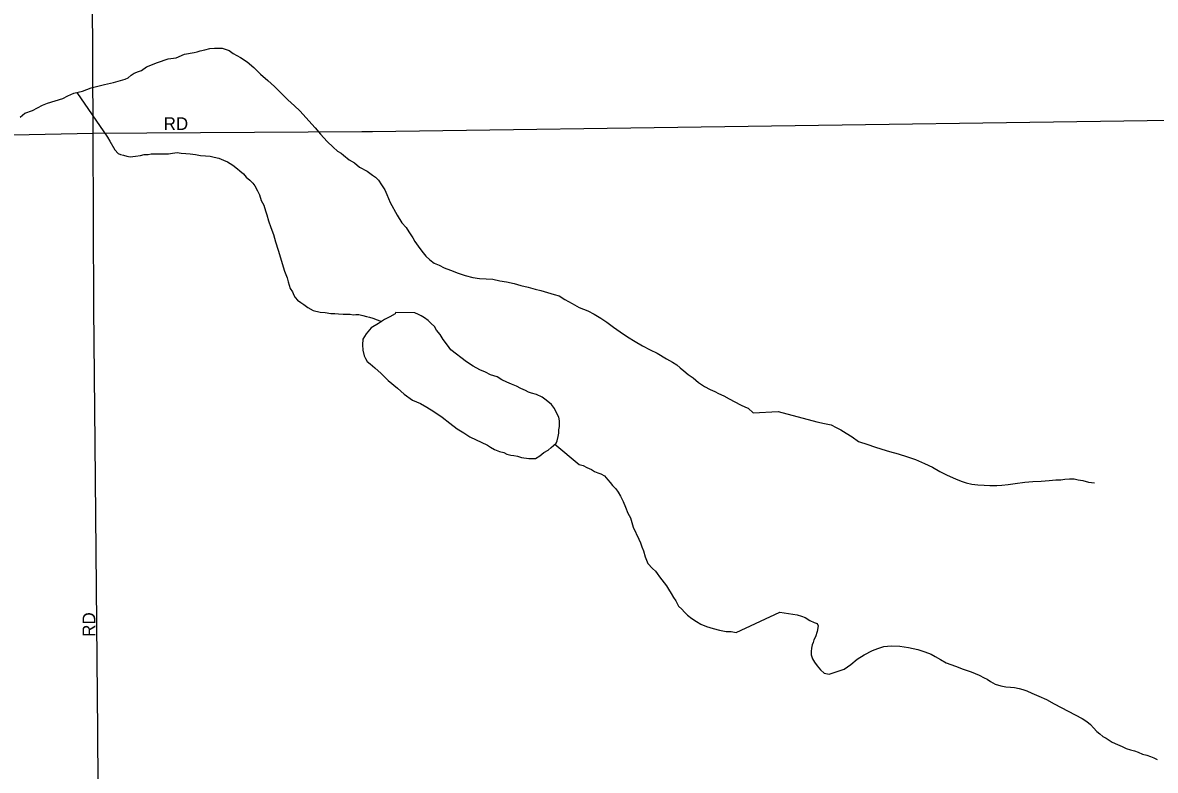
# Model space of a CAD drawing. Extents: x 2010165 to 2382125, y 1060529 to 1407316.
# Drawn here: x 2171530 to 2175988, y 1223780 to 1226722 of the extents above; entities that cross this region are included whole.
import ezdxf

# ---------------------------------------------------------------- set-up
doc = ezdxf.new("R2010")
doc.units = 0
for name, color, linetype in [('GM_X_City_Street', 7, 'Continuous'), ('GM_X_City_Street_Text', 7, 'Continuous'), ('GM_X_Minor_Lake', 7, 'Continuous'), ('GM_X_Minor_River', 7, 'Continuous')]:
    doc.layers.add(name, color=color, linetype=linetype)

msp = doc.modelspace()

# ---------------------------------------------------------------- linework, layer by layer
at = {"layer": 'GM_X_City_Street'}
for points in [[(2171811, 1225597.9), (2171811, 1225600.1), (2171808.4, 1226287.6), (2171800.6, 1227936.1), (2171803.2, 1228791.9), (2171802.8, 1228877.2)], [(2172907.5, 1226293.5), (2178821.1, 1226377.4)], [(2171177.3, 1226274.3), (2171808.4, 1226287.6), (2172864.6, 1226292.9), (2172907.5, 1226293.5)], [(2171816, 1225067.4), (2171811, 1225597.9)], [(2171842.3, 1222255.7), (2171834.4, 1222688.7), (2171826.6, 1223933.5), (2171816, 1225067.4)]]:
    msp.add_lwpolyline(points, dxfattribs=at)
at = {"layer": 'GM_X_Minor_Lake'}
msp.add_lwpolyline([(2172997.7, 1225580.9), (2172995.8, 1225576.9), (2172975.9, 1225564.6), (2172954, 1225554.3), (2172930.1, 1225537.9), (2172902.3, 1225521.6), (2172882.6, 1225497.2), (2172868.8, 1225477), (2172867.1, 1225454.9), (2172869.4, 1225432.9), (2172873.7, 1225410.8), (2172879.8, 1225400.9), (2172886, 1225388.9), (2172898.2, 1225379), (2172916.4, 1225363.2), (2172940.7, 1225341.4), (2172969.1, 1225313.7), (2173005.6, 1225284), (2173031.9, 1225260.3), (2173064.3, 1225236.6), (2173096.5, 1225223), (2173120.8, 1225209.2), (2173149, 1225191.5), (2173181.4, 1225169.8), (2173211.7, 1225146.1), (2173240.1, 1225124.4), (2173266.3, 1225108.7), (2173290.6, 1225092.9), (2173359.1, 1225059.6), (2173371.3, 1225051.8), (2173387.4, 1225041.9), (2173407.5, 1225034.1), (2173423.6, 1225030.3), (2173435.7, 1225024.4), (2173451.8, 1225020.6), (2173463.8, 1225018.8), (2173477.9, 1225016.9), (2173494, 1225011.1), (2173522.1, 1225007.4), (2173538.1, 1225007.6), (2173548.1, 1225007.8), (2173566, 1225018), (2173581.9, 1225030.2), (2173597.8, 1225040.5), (2173609.7, 1225050.7), (2173619.6, 1225058.8), (2173629.5, 1225066.9), (2173633.4, 1225077), (2173637.2, 1225093.1), (2173641, 1225107.2), (2173640.8, 1225119.3), (2173642.7, 1225133.3), (2173642.5, 1225145.4), (2173642.4, 1225155.4), (2173640.2, 1225169.4), (2173629.9, 1225189.3), (2173623.7, 1225203.3), (2173611.5, 1225219.2), (2173591.2, 1225237), (2173575, 1225248.9), (2173552.9, 1225258.6), (2173532.8, 1225264.4), (2173520.7, 1225268.3), (2173508.6, 1225274.1), (2173490.5, 1225281.9), (2173474.3, 1225291.8), (2173454.2, 1225299.6), (2173436, 1225307.4), (2173415.9, 1225317.1), (2173397.7, 1225329), (2173371.5, 1225336.7), (2173351.4, 1225346.5), (2173329.2, 1225356.2), (2173303, 1225369.9), (2173276.7, 1225387.7), (2173216, 1225435.1), (2173201.7, 1225453), (2173185.4, 1225474.9), (2173173.1, 1225494.8), (2173158.9, 1225512.6), (2173150.7, 1225526.6), (2173138.5, 1225538.5), (2173126.3, 1225550.4), (2173112.2, 1225560.2), (2173098, 1225568.1), (2173087.9, 1225574), (2173073.9, 1225579.8), (2172997.7, 1225580.9)], dxfattribs=at)
at = {"layer": 'GM_X_Minor_River'}
for points in [[(2171521.1, 1226349.4), (2171538.9, 1226365.7), (2171568.8, 1226376.1), (2171588.7, 1226386.3), (2171608.6, 1226396.6), (2171628.6, 1226404.9), (2171688.4, 1226423.7), (2171708.3, 1226433.9), (2171732.2, 1226444.3), (2171766.2, 1226452.7), (2171800.1, 1226465.2), (2171852, 1226477.8), (2171888, 1226486.3), (2171915.9, 1226494.7), (2171933.9, 1226498.9), (2171945.8, 1226505.1), (2171957.7, 1226515.2), (2171969.6, 1226523.4), (2171985.6, 1226529.6), (2171997.5, 1226533.8), (2172017.4, 1226548.1), (2172061.2, 1226564.7), (2172103.1, 1226579.2), (2172135.1, 1226583.6), (2172167, 1226598.1), (2172205, 1226604.6), (2172217, 1226606.7), (2172228.9, 1226610.9), (2172246.9, 1226615.1), (2172266.9, 1226619.4), (2172284.9, 1226621.6), (2172300.9, 1226621.8), (2172314.9, 1226621.9), (2172331, 1226616.1), (2172343.1, 1226612.3), (2172359.3, 1226600.4), (2172387.5, 1226584.7), (2172413.8, 1226567), (2172440.2, 1226545.2), (2172466.5, 1226519.5), (2172494.9, 1226493.7), (2172521.3, 1226470), (2172547.7, 1226444.2), (2172574, 1226418.4), (2172600.4, 1226394.7), (2172620.7, 1226374.9), (2172681.7, 1226307.4), (2172702, 1226283.6), (2172728.5, 1226253.8), (2172752.8, 1226232), (2172769, 1226216.2), (2172783.2, 1226208.3), (2172793.3, 1226200.4), (2172815.5, 1226182.6), (2172835.7, 1226170.8), (2172856, 1226153), (2172886.3, 1226137.3), (2172906.5, 1226121.6), (2172918.6, 1226113.7), (2172930.8, 1226101.8), (2172943.1, 1226083.9), (2172955.3, 1226063.9), (2172963.6, 1226046), (2172976, 1226014), (2173004.7, 1225964.2), (2173023.1, 1225934.4), (2173039.4, 1225916.5), (2173049.7, 1225898.6), (2173057.8, 1225886.6), (2173066, 1225874.7), (2173074.2, 1225860.8), (2173086.4, 1225842.8), (2173100.7, 1225822.9), (2173117, 1225803.1), (2173133.2, 1225789.2), (2173149.4, 1225775.4), (2173169.6, 1225767.6), (2173189.7, 1225757.8), (2173213.9, 1225748.1)], [(2171743.1, 1226447), (2171864.7, 1226271.3), (2171872.9, 1226255.4), (2171893.4, 1226221.5), (2171905.6, 1226207.6), (2171915.7, 1226203.7), (2171927.8, 1226199.9), (2171939.8, 1226196), (2171953.9, 1226194.2), (2171973.9, 1226196.4), (2171993.9, 1226198.7), (2172007.9, 1226202.8), (2172023.9, 1226203.1), (2172035.9, 1226205.2), (2172049.9, 1226205.4), (2172067.9, 1226205.6), (2172088, 1226205.8), (2172104, 1226206), (2172120, 1226208.2), (2172138, 1226210.5), (2172154, 1226208.6), (2172172.1, 1226206.9), (2172190.1, 1226205.1), (2172210.2, 1226203.3), (2172230.3, 1226199.6), (2172250.3, 1226197.8), (2172268.4, 1226196), (2172284.5, 1226192.2), (2172302.6, 1226188.4), (2172320.7, 1226180.6), (2172336.8, 1226174.8), (2172357, 1226161), (2172375.2, 1226147.1), (2172385.3, 1226139.2), (2172399.5, 1226127.4), (2172409.7, 1226113.5), (2172423.9, 1226101.6), (2172436.1, 1226089.7), (2172444.2, 1226079.8), (2172454.5, 1226059.8), (2172462.7, 1226043.9), (2172469, 1226021.9), (2172479.3, 1226004), (2172485.6, 1225982), (2172491.8, 1225966), (2172498.1, 1225942), (2172506.5, 1225916), (2172516.9, 1225888), (2172525.2, 1225860.1), (2172535.7, 1225826.1), (2172560.8, 1225744.1), (2172571.2, 1225718.1), (2172575.4, 1225702.1), (2172583.7, 1225676.2), (2172591.9, 1225662.2), (2172598.1, 1225650.3), (2172602.2, 1225640.3), (2172612.4, 1225630.4), (2172624.5, 1225620.5), (2172636.7, 1225612.6), (2172652.8, 1225600.8), (2172673, 1225589), (2172701.2, 1225583.3), (2172721.2, 1225581.5), (2172743.3, 1225577.8), (2172759.3, 1225578), (2172773.4, 1225576.1), (2172791.4, 1225574.4), (2172805.4, 1225574.5), (2172819.5, 1225574.7), (2172831.5, 1225572.8), (2172841.5, 1225573), (2172853.6, 1225573.1), (2172869.6, 1225569.3), (2172883.7, 1225565.5), (2172895.7, 1225563.6), (2172907.8, 1225559.7), (2172942.3, 1225546.2)], [(2173213.9, 1225748.1), (2173244.1, 1225736.4), (2173272.3, 1225726.7), (2173302.4, 1225719.1), (2173328.5, 1225715.4), (2173354.6, 1225713.7), (2173380.7, 1225712), (2173408.8, 1225706.3), (2173434.9, 1225702.6), (2173465, 1225695), (2173491.2, 1225687.3), (2173519.3, 1225681.6), (2173547.5, 1225673.9), (2173569.6, 1225668.2), (2173621.9, 1225652.8), (2173642, 1225647), (2173664.2, 1225633.2), (2173692.4, 1225617.5), (2173720.7, 1225601.8), (2173754.9, 1225588.2), (2173779.2, 1225574.4), (2173805.4, 1225558.7), (2173829.7, 1225542.9), (2173856, 1225523.2), (2173882.2, 1225505.4), (2173910.5, 1225485.7), (2173940.8, 1225468), (2173969.1, 1225450.3), (2173999.4, 1225434.6), (2174027.6, 1225420.9), (2174063.9, 1225399.3), (2174088.2, 1225385.6), (2174104.3, 1225375.7), (2174118.5, 1225363.9), (2174132.7, 1225352), (2174148.9, 1225338.2), (2174169.1, 1225324.4), (2174189.4, 1225306.6), (2174213.6, 1225290.8), (2174235.8, 1225279), (2174253.9, 1225271.2), (2174268.1, 1225263.4), (2174290.2, 1225253.6), (2174310.4, 1225241.8), (2174332.6, 1225230.1), (2174354.8, 1225218.3), (2174375, 1225208.5), (2174385, 1225204.6), (2174405.3, 1225186.8), (2174504.1, 1225192.6)], [(2174504.1, 1225192.6), (2174655.4, 1225151.6), (2174685.7, 1225144.3), (2174711.9, 1225139), (2174732.2, 1225129.5), (2174750.5, 1225119.9), (2174771, 1225106.4), (2174795.4, 1225093), (2174820, 1225073.6), (2174856.4, 1225062.5), (2174882.7, 1225053.1), (2174911, 1225043.8), (2174941.4, 1225034.6), (2174975.7, 1225025.4), (2175012.1, 1225014.3), (2175044.5, 1225003.2), (2175079, 1224988), (2175111.5, 1224972.8), (2175140, 1224955.5), (2175168.4, 1224942.2), (2175200.9, 1224927), (2175223.2, 1224917.5), (2175243.5, 1224912), (2175265.7, 1224906.6), (2175289.8, 1224903.2), (2175313.9, 1224901.8), (2175336, 1224900.4), (2175350, 1224900.8), (2175364.1, 1224901.1), (2175384.1, 1224901.6), (2175408.1, 1224904.3), (2175436, 1224909), (2175474, 1224914.1), (2175506, 1224916.9), (2175538.1, 1224917.8), (2175570.1, 1224920.6), (2175596.1, 1224923.3), (2175616.1, 1224923.8), (2175632.1, 1224926.2), (2175650.1, 1224926.7), (2175668.2, 1224927.2), (2175684.3, 1224923.6), (2175702.5, 1224920.1), (2175724.7, 1224914.6), (2175748.8, 1224911.2)], [(2173625.2, 1225063.4), (2173720.8, 1224983.8), (2173736.8, 1224980), (2173751, 1224972.1), (2173769.1, 1224964.3), (2173781.2, 1224956.4), (2173793.3, 1224950.6), (2173805.4, 1224946.7), (2173819.5, 1224938.8), (2173833.7, 1224923), (2173841.9, 1224913), (2173852.1, 1224901.1), (2173864.3, 1224887.2), (2173874.4, 1224875.3), (2173882.7, 1224859.4), (2173893, 1224837.4), (2173903.3, 1224815.5), (2173911.6, 1224791.5), (2173921.8, 1224773.6), (2173928.1, 1224755.6), (2173932.3, 1224737.6), (2173955, 1224689.7), (2173961.2, 1224675.7), (2173967.4, 1224659.8), (2173973.6, 1224643.8), (2173980, 1224619.8), (2173990.3, 1224593.8), (2174008.6, 1224574), (2174020.7, 1224564.1), (2174026.9, 1224554.1), (2174037.1, 1224542.2), (2174045.2, 1224530.3), (2174055.4, 1224518.4), (2174063.6, 1224506.4), (2174071.8, 1224492.5), (2174082, 1224476.6), (2174092.2, 1224460.6), (2174100.4, 1224446.7), (2174110.7, 1224426.7), (2174124.9, 1224414.9), (2174135.1, 1224403), (2174147.2, 1224391.1), (2174163.4, 1224377.2), (2174181.6, 1224365.4), (2174199.8, 1224355.6), (2174221.9, 1224345.8), (2174248.1, 1224338.1), (2174272.2, 1224332.4), (2174298.3, 1224326.7), (2174318.4, 1224326.9), (2174338.5, 1224323.2), (2174510.6, 1224402.3)], [(2174510.6, 1224402.4), (2174577.7, 1224392.5), (2174595.8, 1224387), (2174610, 1224381.3), (2174628.4, 1224369.8), (2174644.6, 1224362.1), (2174656.8, 1224358.4), (2174661.1, 1224348.5), (2174657.6, 1224326.3), (2174650.2, 1224306.1), (2174644.5, 1224293.9), (2174640.8, 1224283.7), (2174637, 1224273.6), (2174635.3, 1224261.5), (2174633.7, 1224247.4), (2174634, 1224235.4), (2174638.5, 1224219.4), (2174646.9, 1224205.6), (2174657.3, 1224191.8), (2174669.7, 1224176.1), (2174684.1, 1224162.4), (2174704.3, 1224158.9), (2174763.9, 1224178.5), (2174789.5, 1224197.3), (2174815, 1224218), (2174842.6, 1224234.8), (2174874.2, 1224251.7), (2174896.1, 1224260.3), (2174919.9, 1224267), (2174947.9, 1224269.7), (2174982.1, 1224268.6), (2175016.3, 1224263.5), (2175052.6, 1224256.4), (2175080.9, 1224247.1), (2175105.2, 1224237.7), (2175121.5, 1224228.1), (2175141.9, 1224216.6), (2175164.3, 1224203.1), (2175200.8, 1224190), (2175231.1, 1224178.8), (2175263.5, 1224167.6), (2175294, 1224154.3), (2175314.3, 1224144.8), (2175326.5, 1224139.1), (2175338.8, 1224129.4), (2175357.1, 1224119.8), (2175379.3, 1224112.4), (2175399.5, 1224108.9), (2175417.6, 1224107.4), (2175433.6, 1224105.8), (2175451.8, 1224102.3), (2175465.9, 1224098.6), (2175482.1, 1224093), (2175502.4, 1224083.5), (2175528.8, 1224072.2), (2175559.2, 1224058.9), (2175589.8, 1224041.6), (2175699.6, 1223984.3), (2175718, 1223972.7), (2175732.3, 1223961.1), (2175744.7, 1223947.3), (2175757.1, 1223933.6), (2175769.4, 1223923.9), (2175781.7, 1223914.1), (2175794, 1223906.4), (2175806.2, 1223898.7), (2175818.5, 1223891), (2175838.8, 1223881.5), (2175857, 1223874), (2175873.3, 1223866.4), (2175889.5, 1223860.8), (2175905.6, 1223857.2), (2175919.8, 1223851.5), (2175938, 1223844), (2175954.2, 1223840.4), (2175968.4, 1223834.7), (2175982.6, 1223829.1), (2175994.7, 1223823.4)]]:
    msp.add_lwpolyline(points, dxfattribs=at)

# ---------------------------------------------------------------- texts
at = {"layer": 'GM_X_City_Street_Text'}
for rotation, p in [(0, (2172085, 1226299.4)), (90, (2171816.1, 1224305.6))]:
    msp.add_text('RD', height=50, rotation=rotation, dxfattribs=at).set_placement(p)

doc.saveas('drawing.dxf')
